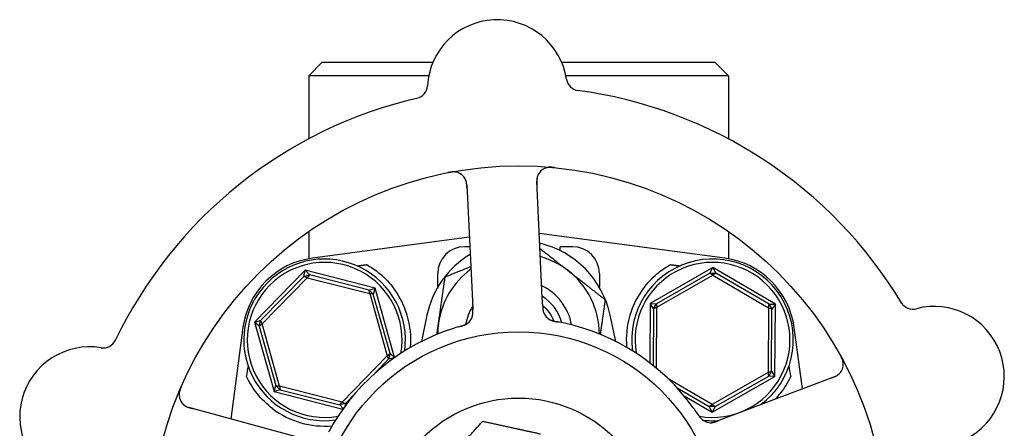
# Model space of a CAD drawing. Header units: inches. Extents: x 24 to 1128, y -94 to 748.
# Tile 465 of 573: x 662.07 to 666.64, y 301.12 to 303.01. Entities that reach past the tile are written whole.
import ezdxf

# ---------------------------------------------------------------- set-up
doc = ezdxf.new("R2010")
doc.units = ezdxf.units.IN
doc.header["$LTSCALE"] = 32
doc.header["$MEASUREMENT"] = 0
doc.layers.add('Visible (ANSI)', color=7, linetype='Continuous', lineweight=30)

msp = doc.modelspace()

# ---------------------------------------------------------------- linework, layer by layer
at = {"layer": 'Visible (ANSI)'}
for p, q in [((663.47214, 302.81362), (663.40964, 302.75112)), ((663.47214, 302.81362), (663.98573, 302.81362)), ((664.58374, 302.81362), (665.29464, 302.81362)), ((665.29464, 302.81362), (665.35714, 302.75112)), ((663.96627, 302.75112), (663.40964, 302.75112)), ((663.40964, 302.75112), (663.40964, 302.45846)), ((665.35714, 302.75112), (664.6032, 302.75112)), ((665.35714, 302.75112), (665.35714, 302.45846)), ((664.49356, 301.72286), (664.46776, 302.26157)), ((664.14313, 302.24603), (664.16893, 301.70732)), ((663.40964, 302.02875), (663.40964, 301.90235)), ((664.15482, 302.00195), (663.42673, 301.90502)), ((665.34006, 301.90502), (664.47935, 302.0196)), ((665.35714, 302.02875), (665.35714, 301.90235)), ((664.15691, 301.9583), (664.13339, 301.9583)), ((664.57714, 301.93976), (664.57714, 301.9583)), ((664.63339, 301.9583), (664.57714, 301.9583)), ((663.39253, 301.84917), (663.15819, 301.60896)), ((663.3865, 301.82062), (663.39253, 301.84917)), ((663.39253, 301.84917), (663.41256, 301.82795)), ((663.71773, 301.76634), (663.39253, 301.84917)), ((665.28511, 301.86171), (664.99363, 301.6954)), ((665.27144, 301.83592), (665.28511, 301.86171)), ((665.28511, 301.86171), (665.29851, 301.83578)), ((665.57487, 301.69243), (665.28511, 301.86171)), ((663.3865, 301.82062), (663.18659, 301.61569)), ((663.19316, 301.60005), (663.4023, 301.81444)), ((663.3865, 301.82062), (663.41256, 301.82795)), ((663.4023, 301.81444), (663.3865, 301.82062)), ((663.41256, 301.82795), (663.4023, 301.81444)), ((663.4023, 301.81444), (663.69253, 301.74051)), ((663.68999, 301.75728), (663.41256, 301.82795)), ((664.00839, 301.7701), (664.00839, 301.8333)), ((664.75839, 301.8333), (664.75839, 301.7701)), ((665.27144, 301.83592), (665.02278, 301.69404)), ((665.02479, 301.6772), (665.28492, 301.82562)), ((665.27144, 301.83592), (665.29851, 301.83578)), ((665.28492, 301.82562), (665.27144, 301.83592)), ((665.29851, 301.83578), (665.28492, 301.82562)), ((665.28492, 301.82562), (665.54353, 301.67455)), ((665.54571, 301.69137), (665.29851, 301.83578)), ((663.68999, 301.75728), (663.71773, 301.76634)), ((663.68999, 301.75728), (663.70936, 301.73838)), ((663.69253, 301.74051), (663.68999, 301.75728)), ((663.71773, 301.76634), (663.70936, 301.73838)), ((663.80833, 301.44423), (663.71773, 301.76634)), ((663.70936, 301.73838), (663.69253, 301.74051)), ((663.69253, 301.74051), (663.77363, 301.4522)), ((663.78688, 301.46279), (663.70936, 301.73838)), ((664.49546, 301.68303), (664.49356, 301.72286)), ((664.16893, 301.70732), (664.17084, 301.66745)), ((664.99363, 301.6954), (664.99222, 301.41943)), ((664.99363, 301.6954), (665.02278, 301.69404)), ((665.00913, 301.67067), (664.99363, 301.6954)), ((665.00913, 301.67067), (665.00778, 301.40724)), ((665.00913, 301.67067), (665.02278, 301.69404)), ((665.02479, 301.6772), (665.00913, 301.67067)), ((665.02278, 301.69404), (665.02479, 301.6772)), ((665.02334, 301.39454), (665.02479, 301.6772)), ((665.54353, 301.67455), (665.542, 301.37505)), ((665.54353, 301.67455), (665.54571, 301.69137)), ((665.55912, 301.66787), (665.54353, 301.67455)), ((665.54571, 301.69137), (665.57487, 301.69243)), ((665.54571, 301.69137), (665.55912, 301.66787)), ((665.55766, 301.38158), (665.55912, 301.66787)), ((665.57487, 301.69243), (665.55912, 301.66787)), ((665.57316, 301.35685), (665.57487, 301.69243)), ((663.95848, 301.64067), (663.9328, 301.51886)), ((664.83398, 301.51886), (664.80831, 301.64067)), ((663.10449, 301.58279), (663.04806, 301.15882)), ((663.15819, 301.60896), (663.18659, 301.61569)), ((663.17991, 301.58946), (663.15819, 301.60896)), ((663.15819, 301.60896), (663.24906, 301.28591)), ((663.17991, 301.58946), (663.18659, 301.61569)), ((663.19316, 301.60005), (663.17991, 301.58946)), ((663.17991, 301.58946), (663.25743, 301.31386)), ((663.18659, 301.61569), (663.19316, 301.60005)), ((663.27425, 301.31174), (663.19316, 301.60005)), ((665.70013, 301.29854), (665.66229, 301.58279)), ((663.77363, 301.4522), (663.56449, 301.23781)), ((663.77363, 301.4522), (663.78688, 301.46279)), ((663.7802, 301.43656), (663.77363, 301.4522)), ((663.78688, 301.46279), (663.7802, 301.43656)), ((663.80618, 301.44272), (663.7802, 301.43656)), ((663.78688, 301.46279), (663.80789, 301.44392)), ((663.71662, 301.37139), (663.7802, 301.43656)), ((665.28187, 301.22663), (665.07746, 301.34604)), ((665.28168, 301.19054), (665.57316, 301.35685)), ((665.542, 301.37505), (665.28187, 301.22663)), ((665.29535, 301.21633), (665.54401, 301.35821)), ((665.84977, 301.35521), (665.3454, 301.1642)), ((665.542, 301.37505), (665.55766, 301.38158)), ((665.54401, 301.35821), (665.542, 301.37505)), ((665.55766, 301.38158), (665.54401, 301.35821)), ((665.57316, 301.35685), (665.54401, 301.35821)), ((665.55766, 301.38158), (665.57316, 301.35685)), ((663.24906, 301.28591), (663.25743, 301.31386)), ((663.25743, 301.31386), (663.27425, 301.31174)), ((663.2768, 301.29497), (663.25743, 301.31386)), ((663.27425, 301.31174), (663.2768, 301.29497)), ((663.56449, 301.23781), (663.27425, 301.31174)), ((665.11872, 301.30384), (665.26828, 301.21647)), ((663.2768, 301.29497), (663.24906, 301.28591)), ((663.24906, 301.28591), (663.56778, 301.20473)), ((663.2768, 301.29497), (663.55423, 301.2243)), ((663.58028, 301.23163), (663.62184, 301.27423)), ((665.15126, 301.26673), (665.28168, 301.19054)), ((663.37438, 301.06981), (662.85406, 301.21174)), ((663.55423, 301.2243), (663.56449, 301.23781)), ((663.58028, 301.23163), (663.55423, 301.2243)), ((663.5699, 301.2077), (663.55423, 301.2243)), ((663.56449, 301.23781), (663.58028, 301.23163)), ((663.58028, 301.23163), (663.57743, 301.21808)), ((665.26828, 301.21647), (665.28187, 301.22663)), ((665.29535, 301.21633), (665.26828, 301.21647)), ((665.28168, 301.19054), (665.26828, 301.21647)), ((665.29535, 301.21633), (665.28168, 301.19054)), ((665.28187, 301.22663), (665.29535, 301.21633)), ((665.3454, 301.1642), (665.30807, 301.15007))]:
    msp.add_line(p, q, dxfattribs=at)
for radius in [1.7075, 0.9375, 0.62992]:
    msp.add_circle((664.38339, 300.62612), radius, dxfattribs=at)
for centre, radius, start, end in [((664.28473, 302.68626), 0.325, 8.66113, 176.82247), ((664.66781, 302.74462), 0.0625, 188.66113, 262.3534), ((663.89783, 302.70774), 0.0625, 283.1302, 356.82247), ((664.38339, 300.62612), 2.075, 30.99965, 82.48395), ((664.38339, 300.62612), 2.075, 102.99965, 154.48395), ((664.0807, 302.24304), 0.0625, 2.7418, 100.60325), ((664.53019, 302.26456), 0.0625, 84.88035, 182.7418), ((664.13339, 301.8333), 0.125, 90, 180), ((664.38339, 301.55112), 0.43425, 11.9007, 76.93978), ((664.63339, 301.8333), 0.125, 0, 90), ((663.47622, 301.5333), 0.375, 97.58266, 172.41734), ((663.48339, 301.52612), 0.375, 352.17396, 277.82604), ((664.38339, 301.55112), 0.43425, 121.17296, 168.0993), ((664.38339, 301.55112), 0.375, 51.86636, 74.36047), ((665.28339, 301.52612), 0.375, 306.768, 187.82604), ((665.29057, 301.5333), 0.375, 7.58266, 82.41734), ((663.48339, 301.52612), 0.35938, 350.02465, 279.97535), ((664.38339, 301.55112), 0.375, 126.19988, 171.86636), ((665.28339, 301.52612), 0.35938, 260.11375, 189.97535), ((664.38339, 301.55112), 0.375, 0.30971, 51.86636), ((663.48339, 301.52612), 0.4, 355.00108, 38.18136), ((664.38339, 301.55112), 0.25014, 10.1825, 64.52865), ((665.28339, 301.52612), 0.4, 141.81864, 184.99892), ((664.38339, 301.55112), 0.2085, 15.16457, 58.18951), ((664.38339, 301.55112), 0.25014, 148.48685, 169.24876), ((666.21308, 301.73118), 0.0625, 211.1302, 284.82247), ((666.31221, 301.35657), 0.325, 296.66113, 104.82247), ((664.10898, 301.65258), 0.0625, 305.2706, 346.30345), ((664.55846, 301.6741), 0.0625, 200.31583, 240.22862), ((664.38339, 300.62612), 1, 107.83299, 149.65061), ((664.38339, 301.55112), 0.375, 171.86636, 179.69029), ((664.38339, 300.62612), 1, 35.83299, 77.65061), ((662.3936, 301.16891), 0.325, 80.66113, 248.82247), ((662.45648, 301.55128), 0.0625, 260.66113, 334.3534), ((665.82763, 301.41365), 0.0625, 290.7418, 28.60325), ((662.87051, 301.27204), 0.0625, 156.88035, 254.7418), ((663.48339, 301.52612), 0.4, 232.97261, 274.99892), ((665.27481, 301.2043), 0.0625, 233.2706, 274.30345), ((665.28339, 301.52612), 0.375, 263.08462, 274.7156)]:
    msp.add_arc(centre, radius, start, end, dxfattribs=at)
for centre, major_axis, start_param, end_param in [((662.88544, 298.51629), (0.57653, 4.33091), 0.8462542, 0.8607442), ((665.88135, 298.51629), (-0.57653, 4.33091), 5.4224411, 5.4369311)]:
    msp.add_ellipse(centre, major_axis=major_axis, ratio=0.0429148, start_param=start_param, end_param=end_param, dxfattribs=at)
for points, knots in [([(664.55003, 302.32547), (664.54922, 302.32555), (664.54841, 302.32563), (664.545, 302.32595), (664.5423, 302.32618), (664.5373, 302.32645), (664.535, 302.32653), (664.52998, 302.32656), (664.52721, 302.32648), (664.52278, 302.32617), (664.52098, 302.32598), (664.51761, 302.32551), (664.51604, 302.32522), (664.51296, 302.32454), (664.51147, 302.32413), (664.50966, 302.32357), (664.50913, 302.3234), (664.50871, 302.32325)], [0, 0, 0, 0, 0.00673636, 0.00673636, 0.02806078, 0.02806078, 0.0453371, 0.0453371, 0.06652159, 0.06652159, 0.08352225, 0.08352225, 0.101589, 0.101589, 0.12223492, 0.12223492, 0.13206643, 0.13206643, 0.13206643, 0.13206643]), ([(664.09636, 302.30354), (664.09581, 302.30367), (664.09511, 302.30383), (664.09266, 302.30431), (664.0907, 302.30462), (664.08665, 302.30495), (664.08484, 302.30504), (664.08046, 302.30506), (664.07774, 302.30496), (664.07262, 302.30455), (664.07017, 302.30429), (664.06512, 302.3036), (664.06248, 302.30316), (664.05833, 302.3024), (664.05676, 302.30209), (664.05516, 302.30178)], [0.10313051, 0.10313051, 0.10313051, 0.10313051, 0.11603194, 0.11603194, 0.14472132, 0.14472132, 0.16305353, 0.16305353, 0.18481803, 0.18481803, 0.20320409, 0.20320409, 0.22373688, 0.22373688, 0.23709216, 0.23709216, 0.23709216, 0.23709216]), ([(664.14392, 302.22956), (664.14389, 302.23018), (664.14386, 302.2308), (664.14376, 302.23284), (664.14369, 302.23426), (664.1433, 302.24101), (664.14284, 302.24617), (664.14165, 302.25427), (664.14097, 302.25762), (664.13875, 302.26591), (664.13672, 302.27069), (664.13505, 302.27387), (664.13488, 302.27418), (664.13473, 302.27445)], [0, 0, 0, 0, 0.00480624, 0.00480624, 0.01589597, 0.01589597, 0.05833406, 0.05833406, 0.09384639, 0.09384639, 0.15340885, 0.15340885, 0.16065924, 0.16065924, 0.16065924, 0.16065924]), ([(664.47363, 302.29117), (664.47336, 302.29056), (664.47303, 302.2898), (664.47178, 302.28666), (664.47099, 302.28429), (664.46944, 302.27757), (664.46877, 302.27329), (664.46815, 302.26494), (664.46806, 302.26098), (664.46814, 302.25508), (664.46819, 302.25331), (664.46834, 302.24943), (664.46844, 302.24729), (664.46854, 302.24518)], [0.11682073, 0.11682073, 0.11682073, 0.11682073, 0.13209763, 0.13209763, 0.17640845, 0.17640845, 0.22121697, 0.22121697, 0.25582457, 0.25582457, 0.27005755, 0.27005755, 0.2865375, 0.2865375, 0.2865375, 0.2865375]), ([(663.67897, 301.87505), (663.6968, 301.86506), (663.71502, 301.853), (663.75641, 301.82006), (663.7789, 301.79745), (663.79782, 301.77339)], [0.52955844, 0.52955844, 0.52955844, 0.52955844, 0.6981502, 0.6981502, 0.92955653, 0.92955653, 0.92955653, 0.92955653]), ([(664.96897, 301.77339), (664.98792, 301.79748), (665.01044, 301.82012), (665.05184, 301.85304), (665.07002, 301.86507), (665.08782, 301.87505)], [2.4581256, 2.4581256, 2.4581256, 2.4581256, 2.68988255, 2.68988255, 2.85814401, 2.85814401, 2.85814401, 2.85814401]), ([(664.16947, 301.63682), (664.16947, 301.63682), (664.16947, 301.63682), (664.16948, 301.63686), (664.16949, 301.63693), (664.16957, 301.63725), (664.16965, 301.63755), (664.16998, 301.63898), (664.17038, 301.6409), (664.17075, 301.64361), (664.17083, 301.6443), (664.17123, 301.64812), (664.17135, 301.6515), (664.17125, 301.65744), (664.1712, 301.65929), (664.17108, 301.66221), (664.17104, 301.66322), (664.17094, 301.66528), (664.17089, 301.66634), (664.17084, 301.66739)], [0.05598665, 0.05598665, 0.05598665, 0.05598665, 0.056873, 0.056873, 0.06006969, 0.06006969, 0.06858048, 0.06858048, 0.09786866, 0.09786866, 0.10758076, 0.10758076, 0.14991048, 0.14991048, 0.16694481, 0.16694481, 0.17567446, 0.17567446, 0.18444701, 0.18444701, 0.18444701, 0.18444701]), ([(664.49547, 301.68286), (664.49552, 301.68189), (664.49557, 301.68091), (664.49566, 301.67901), (664.49571, 301.67808), (664.49586, 301.67537), (664.49597, 301.67364), (664.49618, 301.67086), (664.49627, 301.66976), (664.49669, 301.66556), (664.49709, 301.66293), (664.49787, 301.65895), (664.49836, 301.65697), (664.49926, 301.65408), (664.49953, 301.65329), (664.49994, 301.65215), (664.5001, 301.65172), (664.50018, 301.65153), (664.50019, 301.6515), (664.50019, 301.6515)], [0, 0, 0, 0, 0.00805947, 0.00805947, 0.01607833, 0.01607833, 0.0318321, 0.0318321, 0.04288224, 0.04288224, 0.07619177, 0.07619177, 0.108399, 0.108399, 0.12047641, 0.12047641, 0.12953115, 0.12953115, 0.13163232, 0.13163232, 0.13163232, 0.13163232]), ([(664.4959, 301.67473), (664.49597, 301.67369), (664.49605, 301.67263), (664.49641, 301.66849), (664.4968, 301.66533), (664.49788, 301.65942), (664.49858, 301.65662), (664.49993, 301.65237), (664.50052, 301.65078), (664.50139, 301.64867), (664.50167, 301.64804), (664.50199, 301.64734), (664.50205, 301.64721), (664.50211, 301.64708)], [0.016833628, 0.016833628, 0.016833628, 0.016833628, 0.024996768, 0.024996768, 0.048690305, 0.048690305, 0.071674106, 0.071674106, 0.086017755, 0.086017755, 0.092484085, 0.092484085, 0.093980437, 0.093980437, 0.093980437, 0.093980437]), ([(664.16763, 301.63098), (664.16772, 301.63125), (664.16782, 301.63153), (664.16819, 301.63263), (664.16847, 301.63351), (664.16919, 301.63605), (664.16961, 301.6378), (664.17062, 301.64305), (664.17102, 301.64678), (664.1713, 301.65357), (664.17127, 301.65667), (664.17118, 301.65962)], [0.094581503, 0.094581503, 0.094581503, 0.094581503, 0.09763667, 0.09763667, 0.105884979, 0.105884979, 0.120706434, 0.120706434, 0.149461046, 0.149461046, 0.17255876, 0.17255876, 0.17255876, 0.17255876]), ([(664.52205, 301.6233), (664.52249, 301.623), (664.52295, 301.6227), (664.52425, 301.62188), (664.52515, 301.62133), (664.5267, 301.6205), (664.52712, 301.62028), (664.52878, 301.61944), (664.53025, 301.61876), (664.53347, 301.61745), (664.53511, 301.61683), (664.53823, 301.61577), (664.5396, 301.61534), (664.54352, 301.61418), (664.54632, 301.61344), (664.55158, 301.61219), (664.55405, 301.61165), (664.55971, 301.61049), (664.56291, 301.60989), (664.56686, 301.60915), (664.56763, 301.60901), (664.56839, 301.60886)], [0.13529989, 0.13529989, 0.13529989, 0.13529989, 0.15041637, 0.15041637, 0.17862377, 0.17862377, 0.18801437, 0.18801437, 0.21370501, 0.21370501, 0.23365387, 0.23365387, 0.24706173, 0.24706173, 0.26969876, 0.26969876, 0.28871805, 0.28871805, 0.31389266, 0.31389266, 0.3199487, 0.3199487, 0.3199487, 0.3199487]), ([(664.52668, 301.62028), (664.52668, 301.62028), (664.52674, 301.62024), (664.52708, 301.62004), (664.5275, 301.61981), (664.52865, 301.61919), (664.52946, 301.61878), (664.53201, 301.61758), (664.53398, 301.61675), (664.53771, 301.61545), (664.53932, 301.61494), (664.54229, 301.6141), (664.54358, 301.61376), (664.54704, 301.61292), (664.5493, 301.61243), (664.55396, 301.61149), (664.55642, 301.61105), (664.55933, 301.61053), (664.55987, 301.61043), (664.56041, 301.61033)], [0.07093315, 0.07093315, 0.07093315, 0.07093315, 0.07636583, 0.07636583, 0.08666451, 0.08666451, 0.09983228, 0.09983228, 0.12422953, 0.12422953, 0.14000404, 0.14000404, 0.15098747, 0.15098747, 0.16837574, 0.16837574, 0.18725582, 0.18725582, 0.19162474, 0.19162474, 0.19162474, 0.19162474]), ([(664.11316, 301.58892), (664.10547, 301.58675), (664.09463, 301.58358), (664.08515, 301.58061), (664.08238, 301.57975), (664.07969, 301.5789), (664.07715, 301.57808)], [0.48416631, 0.48416631, 0.48416631, 0.48416631, 0.88318571, 0.88318571, 0.88318571, 1, 1, 1, 1]), ([(664.10536, 301.58669), (664.1085, 301.5876), (664.11162, 301.58849), (664.11734, 301.59021), (664.11995, 301.59102), (664.12479, 301.59263), (664.12706, 301.59343), (664.13075, 301.59482), (664.13225, 301.59542), (664.13551, 301.59679), (664.13717, 301.59755), (664.14012, 301.59898), (664.14139, 301.59966), (664.14427, 301.60129), (664.14566, 301.60219), (664.14803, 301.60384), (664.14906, 301.60465), (664.14992, 301.60535)], [0, 0, 0, 0, 0.02532917, 0.02532917, 0.0459278, 0.0459278, 0.06431611, 0.06431611, 0.0780154, 0.0780154, 0.09688899, 0.09688899, 0.11755371, 0.11755371, 0.15067697, 0.15067697, 0.17984281, 0.17984281, 0.17984281, 0.17984281]), ([(664.11317, 301.58892), (664.11404, 301.58917), (664.1149, 301.58941), (664.11665, 301.5899), (664.11753, 301.59015), (664.12075, 301.59107), (664.12314, 301.59179), (664.12781, 301.5933), (664.13013, 301.59412), (664.13357, 301.59547), (664.13485, 301.59601), (664.1378, 301.59734), (664.13934, 301.59811), (664.14165, 301.59938), (664.14255, 301.59992), (664.14427, 301.60099), (664.14508, 301.60155), (664.14567, 301.60197), (664.14577, 301.60204), (664.14577, 301.60204)], [0, 0, 0, 0, 0.00712604, 0.00712604, 0.01419238, 0.01419238, 0.03284312, 0.03284312, 0.05207098, 0.05207098, 0.06472354, 0.06472354, 0.08419423, 0.08419423, 0.09866358, 0.09866358, 0.11516786, 0.11516786, 0.12167905, 0.12167905, 0.12167905, 0.12167905]), ([(664.59727, 301.60299), (664.58789, 301.60504), (664.57615, 301.60742), (664.56654, 301.60921), (664.56434, 301.60962), (664.56233, 301.60999), (664.5605, 301.61032)], [0, 0, 0, 0, 0.41999651, 0.41999651, 0.41999651, 0.51583384, 0.51583384, 0.51583384, 0.51583384]), ([(665.89001, 301.41746), (665.88997, 301.41802), (665.8899, 301.41874), (665.88961, 301.42121), (665.88929, 301.42318), (665.88835, 301.42713), (665.88788, 301.42887), (665.88654, 301.43305), (665.88561, 301.4356), (665.88364, 301.44036), (665.88263, 301.44259), (665.88041, 301.44719), (665.87918, 301.44956), (665.87717, 301.45328), (665.8764, 301.45467), (665.87561, 301.4561)], [0.10313051, 0.10313051, 0.10313051, 0.10313051, 0.11603194, 0.11603194, 0.14472131, 0.14472131, 0.16305353, 0.16305353, 0.18481803, 0.18481803, 0.20320408, 0.20320408, 0.22373688, 0.22373688, 0.23709216, 0.23709216, 0.23709216, 0.23709216]), ([(663.24252, 301.20679), (663.21595, 301.22682), (663.19104, 301.25112), (663.14952, 301.30329), (663.13296, 301.33122), (663.1208, 301.35724), (663.12056, 301.35775), (663.12032, 301.35826)], [2.42631307, 2.42631307, 2.42631307, 2.42631307, 2.67966435, 2.67966435, 2.93613641, 2.93613641, 2.94128789, 2.94128789, 2.94128789, 2.94128789]), ([(665.64647, 301.35826), (665.63457, 301.33252), (665.61798, 301.30432), (665.58959, 301.26846), (665.58163, 301.25933), (665.57324, 301.25052)], [0.44734115, 0.44734115, 0.44734115, 0.44734115, 0.70623872, 0.70623872, 0.7975395, 0.7975395, 0.7975395, 0.7975395]), ([(665.83435, 301.34937), (665.83493, 301.34959), (665.83551, 301.34981), (665.83742, 301.35053), (665.83874, 301.35104), (665.84505, 301.35349), (665.84982, 301.35552), (665.85715, 301.35916), (665.86012, 301.36085), (665.86732, 301.36552), (665.87124, 301.36893), (665.87375, 301.37149), (665.87399, 301.37175), (665.87421, 301.37198)], [0, 0, 0, 0, 0.00480624, 0.00480624, 0.01589597, 0.01589597, 0.05833406, 0.05833406, 0.09384639, 0.09384639, 0.15340885, 0.15340885, 0.16065924, 0.16065924, 0.16065924, 0.16065924]), ([(662.81871, 301.30973), (662.81838, 301.30898), (662.81806, 301.30824), (662.8167, 301.3051), (662.81565, 301.3026), (662.81384, 301.29793), (662.81306, 301.29576), (662.81148, 301.291), (662.8107, 301.28834), (662.80963, 301.28404), (662.80925, 301.28226), (662.80866, 301.27891), (662.80845, 301.27733), (662.80814, 301.27419), (662.80807, 301.27265), (662.80804, 301.27075), (662.80804, 301.27019), (662.80805, 301.26975)], [0, 0, 0, 0, 0.00673636, 0.00673636, 0.02806078, 0.02806078, 0.0453371, 0.0453371, 0.06652159, 0.06652159, 0.08352225, 0.08352225, 0.101589, 0.101589, 0.12223492, 0.12223492, 0.13206643, 0.13206643, 0.13206643, 0.13206643]), ([(662.82773, 301.22648), (662.82822, 301.22602), (662.82885, 301.22548), (662.83145, 301.22332), (662.83345, 301.22184), (662.83936, 301.21828), (662.84323, 301.21632), (662.85098, 301.21315), (662.85472, 301.21184), (662.86035, 301.2101), (662.86205, 301.2096), (662.86579, 301.20854), (662.86786, 301.20798), (662.8699, 301.20742)], [0.11682073, 0.11682073, 0.11682073, 0.11682073, 0.13209763, 0.13209763, 0.17640846, 0.17640846, 0.22121697, 0.22121697, 0.25582457, 0.25582457, 0.27005755, 0.27005755, 0.2865375, 0.2865375, 0.2865375, 0.2865375]), ([(665.21556, 301.18065), (665.21112, 301.18729), (665.20475, 301.19662), (665.19901, 301.20472), (665.19732, 301.2071), (665.19568, 301.20938), (665.19412, 301.21155)], [0.48416631, 0.48416631, 0.48416631, 0.48416631, 0.88318571, 0.88318571, 0.88318571, 1, 1, 1, 1]), ([(665.21103, 301.18739), (665.21287, 301.18468), (665.21468, 301.18198), (665.21808, 301.17707), (665.21966, 301.17484), (665.22268, 301.17074), (665.22415, 301.16882), (665.22661, 301.16575), (665.22764, 301.1645), (665.22995, 301.16183), (665.23118, 301.16048), (665.23346, 301.15812), (665.2345, 301.15712), (665.23694, 301.15489), (665.23822, 301.15384), (665.24053, 301.15211), (665.24161, 301.15137), (665.24254, 301.15077)], [0, 0, 0, 0, 0.0253292, 0.0253292, 0.04592782, 0.04592782, 0.06431613, 0.06431613, 0.07801539, 0.07801539, 0.09688899, 0.09688899, 0.11755369, 0.11755369, 0.15067695, 0.15067695, 0.17984281, 0.17984281, 0.17984281, 0.17984281]), ([(665.21556, 301.18065), (665.21606, 301.1799), (665.21656, 301.17915), (665.21757, 301.17764), (665.21808, 301.17688), (665.21995, 301.1741), (665.22137, 301.17204), (665.22426, 301.16808), (665.22575, 301.16612), (665.2281, 301.16327), (665.22901, 301.16221), (665.23118, 301.15982), (665.23239, 301.1586), (665.23432, 301.15679), (665.2351, 301.15609), (665.23666, 301.1548), (665.23743, 301.1542), (665.23801, 301.15377), (665.23812, 301.15369), (665.23812, 301.15369)], [0, 0, 0, 0, 0.00712604, 0.00712604, 0.01419238, 0.01419238, 0.03284312, 0.03284312, 0.05207098, 0.05207098, 0.06472354, 0.06472354, 0.08419423, 0.08419423, 0.09866358, 0.09866358, 0.11516786, 0.11516786, 0.12167905, 0.12167905, 0.12167905, 0.12167905]), ([(663.52043, 301.1314), (663.51558, 301.12311), (663.50969, 301.11268), (663.50502, 301.10409), (663.50395, 301.10213), (663.50298, 301.10033), (663.5021, 301.09869)], [0, 0, 0, 0, 0.41999651, 0.41999651, 0.41999651, 0.51583384, 0.51583384, 0.51583384, 0.51583384]), ([(665.27239, 301.14185), (665.27268, 301.14184), (665.27298, 301.14183), (665.27413, 301.14182), (665.27505, 301.14183), (665.2777, 301.14193), (665.27949, 301.14207), (665.28479, 301.14273), (665.28847, 301.14351), (665.29501, 301.14534), (665.29795, 301.14632), (665.30073, 301.14732)], [0.094581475, 0.094581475, 0.094581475, 0.094581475, 0.097636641, 0.097636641, 0.105884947, 0.105884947, 0.120706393, 0.120706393, 0.149460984, 0.149460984, 0.172558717, 0.172558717, 0.172558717, 0.172558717]), ([(665.27852, 301.1419), (665.27852, 301.1419), (665.27852, 301.1419), (665.27855, 301.14191), (665.27862, 301.14191), (665.27895, 301.14193), (665.27926, 301.14196), (665.28073, 301.14208), (665.28267, 301.1423), (665.28536, 301.14278), (665.28605, 301.14291), (665.2898, 301.14372), (665.29306, 301.14465), (665.29868, 301.14657), (665.30042, 301.1472), (665.30316, 301.14821), (665.30411, 301.14857), (665.30604, 301.14929), (665.30703, 301.14967), (665.30802, 301.15004)], [0.05598665, 0.05598665, 0.05598665, 0.05598665, 0.05687301, 0.05687301, 0.0600697, 0.0600697, 0.06858049, 0.06858049, 0.09786867, 0.09786867, 0.10758076, 0.10758076, 0.14991049, 0.14991049, 0.16694482, 0.16694482, 0.17567446, 0.17567446, 0.18444701, 0.18444701, 0.18444701, 0.18444701])]:
    msp.add_open_spline(points, degree=3, knots=knots, dxfattribs=at)
for points, weights in [([(664.48268, 301.94993), (664.55185, 301.89563), (664.61496, 301.84609)], [1.01248620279, 1.03007637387, 1]), ([(663.63434, 301.8694), (663.65668, 301.87223), (663.67897, 301.87505)], [0.999969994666, 0.999969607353, 0.999970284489]), ([(664.0428, 301.81851), (664.10551, 301.84368), (664.16133, 301.86608)], [1, 1.02176100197, 1.01856913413]), ([(665.08782, 301.87505), (665.1101, 301.87223), (665.13244, 301.8694)], [0.999970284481, 0.999969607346, 0.999969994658]), ([(664.01217, 301.60418), (664.02638, 301.70365), (664.0428, 301.81851)], [1, 1.0379548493, 1]), ([(664.61496, 301.84609), (664.69399, 301.78404), (664.78525, 301.7124)], [1, 1.0379548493, 1]), ([(664.78525, 301.7124), (664.77299, 301.62662), (664.76227, 301.55157)], [1, 1.02807423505, 1.01461687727]), ([(664.00466, 301.55163), (664.00843, 301.57803), (664.01217, 301.60418)], [1.01444681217, 1.00970491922, 1]), ([(664.03236, 300.94613), (664.11811, 301.04019), (664.21711, 301.1488)], [1, 1.0379548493, 1]), ([(664.21711, 301.1488), (664.36068, 301.11736), (664.48501, 301.09013)], [1, 1.0379548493, 1])]:
    msp.add_rational_spline(points, weights, degree=2, dxfattribs=at)
msp.add_open_spline([(664.49512, 301.68541), (664.51808, 301.66619), (664.53627, 301.64124), (664.54697, 301.61329)], degree=3, dxfattribs=at)

doc.saveas('drawing.dxf')
